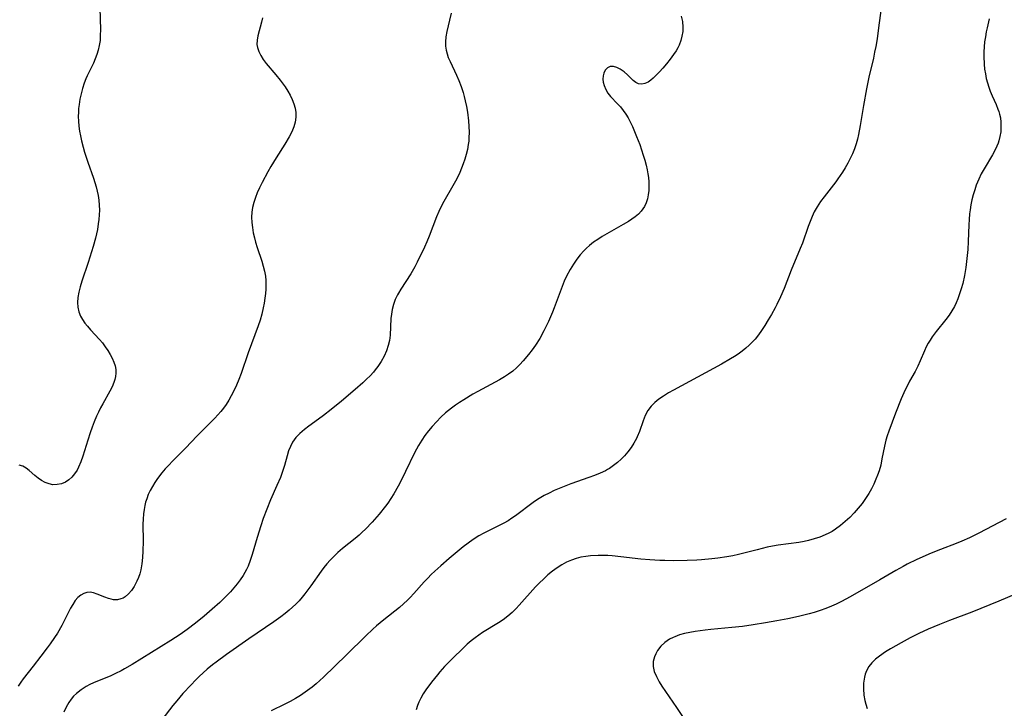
# Model space of a CAD drawing. Header units: inches. Extents: x 1073367 to 1082519, y 1569854 to 1574957.
# Tile 475 of 565: x 1078928 to 1079230, y 1574171 to 1574382. Entities that reach past the tile are written whole.
import ezdxf

# ---------------------------------------------------------------- set-up
doc = ezdxf.new("R2010")
doc.units = ezdxf.units.IN
doc.header["$MEASUREMENT"] = 0
doc.layers.add('CGG_CurvaNivelLidar_v1', color=7, linetype='Continuous', lineweight=30, true_color=0x008008)

msp = doc.modelspace()

# ---------------------------------------------------------------- linework, layer by layer
at = {"layer": 'CGG_CurvaNivelLidar_v1'}
for points in [[(1078953.0267, 1574385.4353, 77), (1078953.1764, 1574378.6474, 77), (1078953.1582, 1574377.0222, 77), (1078953.0606, 1574375.416, 77), (1078952.8457, 1574373.8348, 77), (1078952.5326, 1574372.4638, 77), (1078952.1141, 1574371.1173, 77), (1078951.6068, 1574369.7955, 77), (1078951.0231, 1574368.4876, 77), (1078949.1464, 1574364.5819, 77), (1078948.7409, 1574363.6328, 77), (1078948.2533, 1574362.3469, 77), (1078947.7334, 1574360.7444, 77), (1078947.2928, 1574359.1146, 77), (1078946.9321, 1574357.4638, 77), (1078946.6578, 1574355.797, 77), (1078946.5247, 1574354.6399, 77), (1078946.4429, 1574353.4785, 77), (1078946.418, 1574352.1243, 77), (1078946.4688, 1574350.7689, 77), (1078946.6139, 1574349.241, 77), (1078946.8357, 1574347.7158, 77), (1078947.1169, 1574346.1938, 77), (1078947.4441, 1574344.6755, 77), (1078947.9195, 1574342.7482, 77), (1078948.3523, 1574341.2067, 77), (1078948.8247, 1574339.6752, 77), (1078949.3111, 1574338.215, 77), (1078951.0685, 1574333.2768, 77), (1078951.4902, 1574331.9529, 77), (1078951.8663, 1574330.6183, 77), (1078952.1945, 1574329.2751, 77), (1078952.4481, 1574328.0347, 77), (1078952.6775, 1574326.5236, 77), (1078952.8164, 1574325.0041, 77), (1078952.8584, 1574323.4798, 77), (1078952.8086, 1574322.092, 77), (1078952.6898, 1574320.7031, 77), (1078952.5192, 1574319.3131, 77), (1078952.2572, 1574317.6255, 77), (1078951.9989, 1574316.2731, 77), (1078951.6977, 1574314.9251, 77), (1078951.0122, 1574312.3895, 77), (1078949.4464, 1574307.4844, 77), (1078947.5235, 1574301.7692, 77), (1078947.0061, 1574300.1085, 77), (1078946.575, 1574298.4645, 77), (1078946.2788, 1574296.8376, 77), (1078946.1713, 1574295.3004, 77), (1078946.2775, 1574293.7946, 77), (1078946.6005, 1574292.4291, 77), (1078947.1267, 1574291.1147, 77), (1078947.7246, 1574290.0336, 77), (1078948.4329, 1574288.9929, 77), (1078949.2282, 1574287.9877, 77), (1078950.1521, 1574286.942, 77), (1078952.9394, 1574283.9175, 77), (1078953.8049, 1574282.8843, 77), (1078954.6631, 1574281.7475, 77), (1078955.4544, 1574280.5803, 77), (1078956.1733, 1574279.3953, 77), (1078956.8032, 1574278.1923, 77), (1078957.3182, 1574276.9716, 77), (1078957.6583, 1574275.8599, 77), (1078957.8604, 1574274.7375, 77), (1078957.903, 1574273.6233, 77), (1078957.7974, 1574272.6086, 77), (1078957.6012, 1574271.7242, 77), (1078957.3212, 1574270.8461, 77), (1078956.7479, 1574269.492, 77), (1078956.0549, 1574268.142, 77), (1078953.8789, 1574264.2868, 77), (1078953.1919, 1574262.9994, 77), (1078952.571, 1574261.7435, 77), (1078951.9872, 1574260.4607, 77), (1078951.3022, 1574258.8028, 77), (1078950.6691, 1574257.1167, 77), (1078950.0781, 1574255.4121, 77), (1078949.3499, 1574253.1539, 77), (1078947.8331, 1574248.2184, 77), (1078947.2203, 1574246.5093, 77), (1078946.5117, 1574244.8961, 77), (1078946.0313, 1574244.009, 77), (1078945.2807, 1574242.8837, 77), (1078944.4324, 1574241.8821, 77), (1078943.4939, 1574241.0251, 77), (1078942.4685, 1574240.3418, 77), (1078941.2529, 1574239.8263, 77), (1078939.9731, 1574239.558, 77), (1078938.6666, 1574239.5451, 77), (1078937.4646, 1574239.7688, 77), (1078936.293, 1574240.1919, 77), (1078935.1757, 1574240.7856, 77), (1078934.1229, 1574241.5261, 77), (1078933.129, 1574242.3508, 77), (1078931.3407, 1574243.916, 77), (1078930.5139, 1574244.5559, 77), (1078929.4228, 1574245.1993, 77), (1078928.3507, 1574245.5173, 77)], [(1079060.4652, 1574383.7323, 78), (1079059.987, 1574381.6043, 78), (1079059.135, 1574378.1563, 78), (1079058.851, 1574376.5613, 78), (1079058.7169, 1574374.9746, 78), (1079058.7593, 1574373.6625, 78), (1079058.9386, 1574372.4777, 78), (1079059.2252, 1574371.3451, 78), (1079059.6054, 1574370.2245, 78), (1079060.1438, 1574368.9325, 78), (1079062.1476, 1574364.7619, 78), (1079062.8662, 1574363.137, 78), (1079063.5528, 1574361.3507, 78), (1079064.1433, 1574359.5212, 78), (1079064.4871, 1574358.2582, 78), (1079064.7921, 1574356.982, 78), (1079065.1578, 1574355.2173, 78), (1079065.4594, 1574353.4386, 78), (1079065.773, 1574350.811, 78), (1079065.899, 1574349.0784, 78), (1079065.9524, 1574347.3484, 78), (1079065.9161, 1574345.6254, 78), (1079065.845, 1574344.6299, 78), (1079065.7319, 1574343.6395, 78), (1079065.4611, 1574342.0799, 78), (1079065.0936, 1574340.5358, 78), (1079064.6759, 1574339.1029, 78), (1079064.1952, 1574337.6849, 78), (1079063.6842, 1574336.3528, 78), (1079063.1244, 1574335.0374, 78), (1079062.5179, 1574333.7403, 78), (1079061.8053, 1574332.3485, 78), (1079061.0484, 1574330.9789, 78), (1079058.216, 1574326.1639, 78), (1079057.091, 1574324.0265, 78), (1079056.6659, 1574323.1184, 78), (1079055.9828, 1574321.4999, 78), (1079053.7702, 1574315.54, 78), (1079053.0366, 1574313.7731, 78), (1079052.2901, 1574312.1471, 78), (1079050.0978, 1574307.6325, 78), (1079049.3616, 1574306.2037, 78), (1079048.1317, 1574304.0466, 78), (1079045.0667, 1574299.3886, 78), (1079044.3293, 1574298.1358, 78), (1079044.0465, 1574297.6009, 78), (1079043.376, 1574296.1518, 78), (1079042.8312, 1574294.6623, 78), (1079042.4323, 1574293.1361, 78), (1079042.2094, 1574291.7439, 78), (1079042.0782, 1574290.3321, 78), (1079041.823, 1574285.2949, 78), (1079041.618, 1574283.6381, 78), (1079041.248, 1574282.0678, 78), (1079040.7162, 1574280.5294, 78), (1079039.9663, 1574278.8715, 78), (1079039.0721, 1574277.262, 78), (1079038.0508, 1574275.7074, 78), (1079037.2673, 1574274.6609, 78), (1079036.7184, 1574273.9885, 78), (1079035.7042, 1574272.8598, 78), (1079034.6276, 1574271.7733, 78), (1079033.5041, 1574270.7188, 78), (1079031.1366, 1574268.6482, 78), (1079026.9073, 1574265.1225, 78), (1079023.7721, 1574262.5696, 78), (1079021.413, 1574260.7156, 78), (1079019.8596, 1574259.5555, 78), (1079016.9186, 1574257.4438, 78), (1079015.5817, 1574256.433, 78), (1079014.199, 1574255.2328, 78), (1079012.9683, 1574253.93, 78), (1079011.9395, 1574252.5012, 78), (1079011.2949, 1574251.2617, 78), (1079010.7488, 1574249.8683, 78), (1079010.2924, 1574248.4144, 78), (1079009.4626, 1574245.406, 78), (1079008.9884, 1574243.8423, 78), (1079008.2284, 1574241.7477, 78), (1079007.1724, 1574239.2686, 78), (1079005.2176, 1574234.8658, 78), (1079004.0698, 1574232.007, 78), (1079003.02, 1574229.173, 78), (1079002.2718, 1574226.9983, 78), (1079001.1203, 1574223.4394, 78), (1078999.5747, 1574218.1795, 78), (1078999.0045, 1574216.3922, 78), (1078998.3383, 1574214.6532, 78), (1078997.8497, 1574213.6017, 78), (1078996.8301, 1574211.7982, 78), (1078995.9479, 1574210.4783, 78), (1078994.992, 1574209.199, 78), (1078993.9732, 1574207.9572, 78), (1078992.9571, 1574206.8135, 78), (1078991.9002, 1574205.6979, 78), (1078989.6893, 1574203.5394, 78), (1078987.3882, 1574201.4659, 78), (1078984.935, 1574199.3705, 78), (1078982.232, 1574197.1763, 78), (1078979.6784, 1574195.2232, 78), (1078977.5571, 1574193.7119, 78), (1078974.7265, 1574191.856, 78), (1078962.8958, 1574184.5842, 78), (1078960.5471, 1574183.1793, 78), (1078959.5273, 1574182.6123, 78), (1078957.8468, 1574181.7632, 78), (1078956.4127, 1574181.1242, 78), (1078951.0966, 1574178.9381, 78), (1078949.9216, 1574178.3972, 78), (1078948.7903, 1574177.8017, 78), (1078947.2548, 1574176.8081, 78), (1078945.8601, 1574175.668, 78), (1078945.0004, 1574174.8123, 78), (1078944.2234, 1574173.904, 78), (1078943.5367, 1574172.9518, 78), (1078942.6915, 1574171.4841, 78), (1078942.0057, 1574170.0048, 78)], [(1079192.033, 1574385.3366, 79), (1079191.2519, 1574379.3057, 79), (1079190.7705, 1574375.8802, 79), (1079190.3936, 1574373.6172, 79), (1079190.0387, 1574371.7925, 79), (1079189.6403, 1574370.0057, 79), (1079188.2316, 1574364.1567, 79), (1079187.4993, 1574360.6142, 79), (1079186.6189, 1574355.5461, 79), (1079185.6349, 1574349.376, 79), (1079185.1259, 1574346.6815, 79), (1079184.7817, 1574345.2049, 79), (1079184.3704, 1574343.7514, 79), (1079183.8391, 1574342.2286, 79), (1079183.223, 1574340.7358, 79), (1079182.5359, 1574339.2704, 79), (1079181.7913, 1574337.8385, 79), (1079180.993, 1574336.4325, 79), (1079180.1826, 1574335.1126, 79), (1079178.8214, 1574333.1013, 79), (1079178.1501, 1574332.1927, 79), (1079174.5532, 1574327.6156, 79), (1079173.4742, 1574326.1191, 79), (1079172.4732, 1574324.5779, 79), (1079171.5733, 1574322.9827, 79), (1079170.8875, 1574321.5436, 79), (1079170.2668, 1574320.0328, 79), (1079169.7006, 1574318.4936, 79), (1079167.9363, 1574313.4335, 79), (1079167.297, 1574311.7891, 79), (1079164.5535, 1574305.1357, 79), (1079162.3352, 1574299.5466, 79), (1079161.2441, 1574297.0199, 79), (1079160.1476, 1574294.6933, 79), (1079159.6051, 1574293.6268, 79), (1079158.4949, 1574291.6025, 79), (1079157.5076, 1574289.9211, 79), (1079156.4799, 1574288.2718, 79), (1079155.4099, 1574286.6621, 79), (1079154.4618, 1574285.3396, 79), (1079153.4505, 1574284.0747, 79), (1079152.5772, 1574283.1155, 79), (1079151.6506, 1574282.204, 79), (1079150.6767, 1574281.3375, 79), (1079149.493, 1574280.3854, 79), (1079148.2597, 1574279.4861, 79), (1079147.1194, 1574278.7224, 79), (1079145.9512, 1574277.9913, 79), (1079143.149, 1574276.3824, 79), (1079128.5501, 1574268.5004, 79), (1079126.9525, 1574267.5912, 79), (1079125.417, 1574266.6382, 79), (1079124.0385, 1574265.675, 79), (1079122.7643, 1574264.6406, 79), (1079121.6264, 1574263.5164, 79), (1079120.6658, 1574262.278, 79), (1079119.8005, 1574260.6692, 79), (1079119.1807, 1574259.1019, 79), (1079118.0741, 1574255.8309, 79), (1079117.4333, 1574254.2077, 79), (1079117.175, 1574253.6532, 79), (1079116.4186, 1574252.2624, 79), (1079115.5473, 1574250.9235, 79), (1079114.5781, 1574249.6377, 79), (1079113.5225, 1574248.4102, 79), (1079112.4712, 1574247.3302, 79), (1079111.3545, 1574246.3149, 79), (1079110.1727, 1574245.3749, 79), (1079108.9222, 1574244.5251, 79), (1079108.3036, 1574244.1582, 79), (1079107.6552, 1574243.8067, 79), (1079106.0275, 1574243.0355, 79), (1079104.3408, 1574242.35, 79), (1079102.6149, 1574241.7188, 79), (1079097.1369, 1574239.8123, 79), (1079094.0811, 1574238.6293, 79), (1079091.9623, 1574237.7203, 79), (1079090.4296, 1574236.9976, 79), (1079088.9325, 1574236.2169, 79), (1079087.8832, 1574235.6121, 79), (1079086.8584, 1574234.9701, 79), (1079085.6084, 1574234.1159, 79), (1079080.2029, 1574230.031, 79), (1079079.0848, 1574229.2622, 79), (1079077.94, 1574228.5367, 79), (1079076.5922, 1574227.7665, 79), (1079075.2142, 1574227.0498, 79), (1079070.4813, 1574224.7472, 79), (1079068.9419, 1574223.9037, 79), (1079067.2235, 1574222.8159, 79), (1079065.6805, 1574221.6982, 79), (1079064.1773, 1574220.5132, 79), (1079059.8893, 1574216.9462, 79), (1079057.33, 1574214.7495, 79), (1079055.4959, 1574213.1039, 79), (1079054.3891, 1574212.037, 79), (1079053.3133, 1574210.9391, 79), (1079052.2655, 1574209.8155, 79), (1079049.0743, 1574206.2309, 79), (1079047.9844, 1574205.0679, 79), (1079047.1396, 1574204.2252, 79), (1079045.9134, 1574203.1027, 79), (1079044.6414, 1574202.0258, 79), (1079039.8652, 1574198.2367, 79), (1079037.6665, 1574196.3947, 79), (1079036.5517, 1574195.4005, 79), (1079034.3347, 1574193.3125, 79), (1079028.4364, 1574187.4574, 79), (1079021.3855, 1574180.6305, 79), (1079019.1441, 1574178.5918, 79), (1079017.979, 1574177.634, 79), (1079015.863, 1574176.0874, 79), (1079014.3887, 1574175.0975, 79), (1079012.8758, 1574174.162, 79), (1079011.239, 1574173.2556, 79), (1079009.5645, 1574172.4048, 79), (1079005.4235, 1574170.4022, 79)], [(1079002.763, 1574382.3238, 77.5), (1079002.4624, 1574380.9664, 77.5), (1079001.3602, 1574376.8676, 77.5), (1079001.1248, 1574375.5253, 77.5), (1079001.078, 1574374.2094, 77.5), (1079001.1993, 1574373.3091, 77.5), (1079001.6036, 1574372.0466, 77.5), (1079002.2259, 1574370.8107, 77.5), (1079003.0127, 1574369.5932, 77.5), (1079003.9193, 1574368.3872, 77.5), (1079006.8992, 1574364.8551, 77.5), (1079008.2196, 1574363.2261, 77.5), (1079008.8187, 1574362.4247, 77.5), (1079009.6769, 1574361.1861, 77.5), (1079010.4729, 1574359.9218, 77.5), (1079011.1978, 1574358.6384, 77.5), (1079011.8379, 1574357.3418, 77.5), (1079012.3769, 1574356.0259, 77.5), (1079012.7758, 1574354.6999, 77.5), (1079012.9915, 1574353.3613, 77.5), (1079012.9799, 1574351.9036, 77.5), (1079012.7434, 1574350.4394, 77.5), (1079012.3179, 1574348.9798, 77.5), (1079011.9482, 1574348.0262, 77.5), (1079011.5202, 1574347.0779, 77.5), (1079010.9375, 1574345.9302, 77.5), (1079009.62, 1574343.6502, 77.5), (1079006.9989, 1574339.5163, 77.5), (1079005.359, 1574336.8615, 77.5), (1079004.3974, 1574335.1999, 77.5), (1079002.6407, 1574331.9282, 77.5), (1079001.8536, 1574330.3256, 77.5), (1079001.1882, 1574328.8462, 77.5), (1079000.5947, 1574327.3569, 77.5), (1079000.0952, 1574325.8557, 77.5), (1078999.7174, 1574324.3394, 77.5), (1078999.5007, 1574322.8702, 77.5), (1078999.4393, 1574321.3418, 77.5), (1078999.5119, 1574319.7743, 77.5), (1078999.6925, 1574318.199, 77.5), (1078999.961, 1574316.6214, 77.5), (1079000.3031, 1574315.0465, 77.5), (1079000.6464, 1574313.7143, 77.5), (1079001.1255, 1574312.1172, 77.5), (1079002.5363, 1574307.8601, 77.5), (1079002.987, 1574306.3545, 77.5), (1079003.3657, 1574304.8409, 77.5), (1079003.6401, 1574303.3154, 77.5), (1079003.772, 1574301.9829, 77.5), (1079003.814, 1574300.6415, 77.5), (1079003.7793, 1574299.2942, 77.5), (1079003.6874, 1574298.0264, 77.5), (1079003.5236, 1574296.5473, 77.5), (1079003.302, 1574295.0681, 77.5), (1079003.0197, 1574293.593, 77.5), (1079002.5653, 1574291.7117, 77.5), (1079002.0192, 1574289.8455, 77.5), (1079001.4462, 1574288.1354, 77.5), (1078998.4242, 1574279.883, 77.5), (1078996.2168, 1574273.5425, 77.5), (1078995.5385, 1574271.7608, 77.5), (1078994.8082, 1574270.0063, 77.5), (1078993.9262, 1574268.084, 77.5), (1078993.2352, 1574266.7134, 77.5), (1078992.4913, 1574265.3792, 77.5), (1078991.6772, 1574264.0924, 77.5), (1078990.8655, 1574262.9728, 77.5), (1078989.9947, 1574261.8928, 77.5), (1078989.1309, 1574260.9032, 77.5), (1078988.2327, 1574259.938, 77.5), (1078982.8125, 1574254.5261, 77.5), (1078979.1714, 1574250.7279, 77.5), (1078975.1917, 1574246.7246, 77.5), (1078974.0717, 1574245.5585, 77.5), (1078972.9869, 1574244.3687, 77.5), (1078971.9518, 1574243.1462, 77.5), (1078970.6201, 1574241.3878, 77.5), (1078969.8205, 1574240.2152, 77.5), (1078969.0809, 1574239.0131, 77.5), (1078968.4214, 1574237.7892, 77.5), (1078967.8389, 1574236.5334, 77.5), (1078967.3393, 1574235.2479, 77.5), (1078967.0089, 1574234.21, 77.5), (1078966.7438, 1574233.1536, 77.5), (1078966.5236, 1574231.9094, 77.5), (1078966.377, 1574230.6432, 77.5), (1078966.2659, 1574229.048, 77.5), (1078966.2117, 1574227.432, 77.5), (1078966.2166, 1574222.2524, 77.5), (1078966.1668, 1574219.2304, 77.5), (1078966.0586, 1574217.2872, 77.5), (1078965.8546, 1574215.379, 77.5), (1078965.5174, 1574213.5303, 77.5), (1078965.1941, 1574212.3163, 77.5), (1078964.7983, 1574211.1436, 77.5), (1078964.337, 1574210.0189, 77.5), (1078963.9335, 1574209.1795, 77.5), (1078963.4918, 1574208.3808, 77.5), (1078962.6871, 1574207.1816, 77.5), (1078961.7828, 1574206.1393, 77.5), (1078960.7799, 1574205.2937, 77.5), (1078960.0999, 1574204.8848, 77.5), (1078959.3863, 1574204.5805, 77.5), (1078958.4011, 1574204.3524, 77.5), (1078957.2091, 1574204.3498, 77.5), (1078956.4386, 1574204.4873, 77.5), (1078955.6698, 1574204.7077, 77.5), (1078954.4994, 1574205.1471, 77.5), (1078952.1727, 1574206.1021, 77.5), (1078951.1011, 1574206.44, 77.5), (1078950.0493, 1574206.627, 77.5), (1078949.0316, 1574206.5996, 77.5), (1078948.0691, 1574206.3105, 77.5), (1078947.1628, 1574205.7851, 77.5), (1078946.3222, 1574205.0595, 77.5), (1078945.4897, 1574204.078, 77.5), (1078944.728, 1574202.9404, 77.5), (1078944.0406, 1574201.7314, 77.5), (1078941.3594, 1574196.5001, 77.5), (1078940.0274, 1574194.151, 77.5), (1078939.1451, 1574192.7651, 77.5), (1078937.8424, 1574190.8976, 77.5), (1078936.8801, 1574189.625, 77.5), (1078934.9267, 1574187.1103, 77.5), (1078932.5946, 1574183.993, 77.5), (1078929.5843, 1574180.1885, 77.5), (1078928.8006, 1574179.1021, 77.5), (1078928.0693, 1574177.9635, 77.5)], [(1079130.875, 1574382.8236, 78.5), (1079131.2585, 1574381.1808, 78.5), (1079131.3845, 1574379.495, 78.5), (1079131.3143, 1574378.1227, 78.5), (1079131.1059, 1574376.7575, 78.5), (1079130.7523, 1574375.369, 78.5), (1079130.2463, 1574374.0245, 78.5), (1079129.801, 1574373.1309, 78.5), (1079129.2907, 1574372.2605, 78.5), (1079128.5318, 1574371.1159, 78.5), (1079127.4862, 1574369.6858, 78.5), (1079126.3832, 1574368.2934, 78.5), (1079125.2469, 1574366.9548, 78.5), (1079124.2638, 1574365.8685, 78.5), (1079123.2855, 1574364.8536, 78.5), (1079122.3263, 1574363.9308, 78.5), (1079121.5458, 1574363.2534, 78.5), (1079120.7668, 1574362.6945, 78.5), (1079119.7859, 1574362.2202, 78.5), (1079118.8042, 1574362.0313, 78.5), (1079117.8342, 1574362.1679, 78.5), (1079116.9367, 1574362.5919, 78.5), (1079116.1949, 1574363.1793, 78.5), (1079114.4649, 1574364.8503, 78.5), (1079113.3774, 1574365.7942, 78.5), (1079112.2295, 1574366.6168, 78.5), (1079111.1623, 1574367.1718, 78.5), (1079110.1185, 1574367.4783, 78.5), (1079109.1541, 1574367.4639, 78.5), (1079108.3189, 1574367.0694, 78.5), (1079107.6472, 1574366.3574, 78.5), (1079107.1711, 1574365.4077, 78.5), (1079106.961, 1574364.5472, 78.5), (1079106.9021, 1574363.6152, 78.5), (1079107.0015, 1574362.6395, 78.5), (1079107.2537, 1574361.65, 78.5), (1079107.7581, 1574360.4526, 78.5), (1079108.4435, 1574359.3026, 78.5), (1079109.2788, 1574358.2291, 78.5), (1079111.4148, 1574356.0662, 78.5), (1079112.2888, 1574355.0915, 78.5), (1079113.1282, 1574354.0278, 78.5), (1079113.9204, 1574352.8843, 78.5), (1079114.6166, 1574351.7371, 78.5), (1079115.2636, 1574350.5357, 78.5), (1079115.9637, 1574349.0778, 78.5), (1079116.6164, 1574347.5749, 78.5), (1079117.2337, 1574346.04, 78.5), (1079118.1588, 1574343.5741, 78.5), (1079119.2721, 1574340.3443, 78.5), (1079119.7394, 1574338.8327, 78.5), (1079120.1537, 1574337.3177, 78.5), (1079120.4955, 1574335.7997, 78.5), (1079120.697, 1574334.6285, 78.5), (1079120.8437, 1574333.4598, 78.5), (1079120.9427, 1574332.1874, 78.5), (1079120.9767, 1574330.9294, 78.5), (1079120.9345, 1574329.5677, 78.5), (1079120.799, 1574328.2425, 78.5), (1079120.5545, 1574326.9661, 78.5), (1079120.1874, 1574325.7723, 78.5), (1079119.6695, 1574324.6571, 78.5), (1079119.1682, 1574323.8806, 78.5), (1079118.5795, 1574323.1528, 78.5), (1079117.7586, 1574322.3198, 78.5), (1079116.811, 1574321.5134, 78.5), (1079115.7859, 1574320.7546, 78.5), (1079114.7009, 1574320.0327, 78.5), (1079113.1344, 1574319.0835, 78.5), (1079108.8148, 1574316.6898, 78.5), (1079106.6446, 1574315.4261, 78.5), (1079105.3088, 1574314.5749, 78.5), (1079104.0193, 1574313.6695, 78.5), (1079102.7919, 1574312.6948, 78.5), (1079101.8996, 1574311.8888, 78.5), (1079101.0529, 1574311.0361, 78.5), (1079099.9737, 1574309.8125, 78.5), (1079098.9683, 1574308.5224, 78.5), (1079097.8901, 1574306.9576, 78.5), (1079096.8982, 1574305.3285, 78.5), (1079095.8168, 1574303.2921, 78.5), (1079095.0991, 1574301.7453, 78.5), (1079094.4351, 1574300.1683, 78.5), (1079093.8108, 1574298.5701, 78.5), (1079091.9859, 1574293.6231, 78.5), (1079091.4636, 1574292.2934, 78.5), (1079090.2695, 1574289.4809, 78.5), (1079089.5875, 1574288.0063, 78.5), (1079088.8667, 1574286.5553, 78.5), (1079087.6035, 1574284.2848, 78.5), (1079086.2661, 1574282.1925, 78.5), (1079085.2445, 1574280.7543, 78.5), (1079084.172, 1574279.3576, 78.5), (1079082.5187, 1574277.4013, 78.5), (1079081.4999, 1574276.3136, 78.5), (1079080.4346, 1574275.2783, 78.5), (1079079.3137, 1574274.3081, 78.5), (1079078.0286, 1574273.3428, 78.5), (1079076.7585, 1574272.506, 78.5), (1079075.2249, 1574271.5968, 78.5), (1079068.691, 1574268.0928, 78.5), (1079067.1659, 1574267.2265, 78.5), (1079064.3562, 1574265.5406, 78.5), (1079063.0731, 1574264.7245, 78.5), (1079061.8155, 1574263.8766, 78.5), (1079060.5927, 1574262.9856, 78.5), (1079059.6576, 1574262.2454, 78.5), (1079058.7698, 1574261.4943, 78.5), (1079057.3458, 1574260.1859, 78.5), (1079055.9841, 1574258.813, 78.5), (1079054.6844, 1574257.3823, 78.5), (1079053.5448, 1574256.0133, 78.5), (1079052.4694, 1574254.5955, 78.5), (1079051.4698, 1574253.1244, 78.5), (1079050.5307, 1574251.5587, 78.5), (1079049.2811, 1574249.2374, 78.5), (1079046.5643, 1574243.606, 78.5), (1079045.3713, 1574241.2125, 78.5), (1079044.2582, 1574239.1021, 78.5), (1079042.9045, 1574236.7227, 78.5), (1079042.0168, 1574235.2908, 78.5), (1079041.0764, 1574233.8977, 78.5), (1079040.4328, 1574233.0179, 78.5), (1079038.4676, 1574230.5614, 78.5), (1079036.3023, 1574228.0753, 78.5), (1079034.2532, 1574225.9135, 78.5), (1079033.3015, 1574224.9839, 78.5), (1079032.3236, 1574224.086, 78.5), (1079031.1662, 1574223.0987, 78.5), (1079027.2375, 1574219.9793, 78.5), (1079025.827, 1574218.7779, 78.5), (1079024.4735, 1574217.516, 78.5), (1079023.4566, 1574216.4654, 78.5), (1079022.4859, 1574215.3712, 78.5), (1079021.5589, 1574214.2391, 78.5), (1079020.6749, 1574213.0731, 78.5), (1079017.5471, 1574208.6126, 78.5), (1079015.7589, 1574206.1996, 78.5), (1079014.8709, 1574205.0947, 78.5), (1079013.9442, 1574204.0249, 78.5), (1079012.9923, 1574203.0206, 78.5), (1079011.9964, 1574202.0596, 78.5), (1079010.9576, 1574201.1436, 78.5), (1079009.7045, 1574200.1381, 78.5), (1079008.4116, 1574199.1737, 78.5), (1079006.2233, 1574197.6235, 78.5), (1078998.5644, 1574192.3667, 78.5), (1078991.7525, 1574187.5594, 78.5), (1078988.5825, 1574185.2682, 78.5), (1078987.5058, 1574184.4483, 78.5), (1078985.8151, 1574183.0754, 78.5), (1078984.5928, 1574181.992, 78.5), (1078983.4052, 1574180.8685, 78.5), (1078982.2449, 1574179.7137, 78.5), (1078980.9562, 1574178.3756, 78.5), (1078978.4461, 1574175.6281, 78.5), (1078976.5612, 1574173.4437, 78.5), (1078975.3491, 1574171.9668, 78.5), (1078971.9282, 1574167.5806, 78.5)], [(1079225.1075, 1574382.075, 79.5), (1079224.443, 1574379.2538, 79.5), (1079224.1944, 1574378.0668, 79.5), (1079223.9161, 1574376.5201, 79.5), (1079223.6953, 1574374.9691, 79.5), (1079223.5399, 1574373.4153, 79.5), (1079223.4604, 1574371.9456, 79.5), (1079223.4446, 1574370.4776, 79.5), (1079223.5443, 1574368.1848, 79.5), (1079223.6902, 1574366.6846, 79.5), (1079223.9038, 1574365.1991, 79.5), (1079224.1955, 1574363.7339, 79.5), (1079224.5318, 1574362.4416, 79.5), (1079224.9325, 1574361.1726, 79.5), (1079225.39, 1574359.9295, 79.5), (1079225.9798, 1574358.5191, 79.5), (1079227.2051, 1574355.7765, 79.5), (1079227.7609, 1574354.427, 79.5), (1079228.0159, 1574353.7208, 79.5), (1079228.2684, 1574352.8718, 79.5), (1079228.4968, 1574351.7914, 79.5), (1079228.6608, 1574350.3806, 79.5), (1079228.6938, 1574348.9507, 79.5), (1079228.6024, 1574347.5144, 79.5), (1079228.3868, 1574346.0842, 79.5), (1079228.0397, 1574344.6729, 79.5), (1079227.8224, 1574344.0054, 79.5), (1079227.4625, 1574343.0881, 79.5), (1079226.814, 1574341.7252, 79.5), (1079226.0757, 1574340.3836, 79.5), (1079223.5433, 1574336.1915, 79.5), (1079222.6682, 1574334.6345, 79.5), (1079221.8823, 1574333.0345, 79.5), (1079221.1365, 1574331.1626, 79.5), (1079220.6404, 1574329.6852, 79.5), (1079220.2018, 1574328.1823, 79.5), (1079219.8202, 1574326.6584, 79.5), (1079219.4987, 1574325.1166, 79.5), (1079219.2433, 1574323.5588, 79.5), (1079219.097, 1574322.3612, 79.5), (1079218.952, 1574320.681, 79.5), (1079218.8548, 1574318.9905, 79.5), (1079218.6547, 1574313.8882, 79.5), (1079218.5091, 1574311.4404, 79.5), (1079218.1794, 1574307.8341, 79.5), (1079217.9383, 1574305.9426, 79.5), (1079217.5366, 1574303.5411, 79.5), (1079216.9859, 1574301.071, 79.5), (1079216.5481, 1574299.4639, 79.5), (1079216.0494, 1574297.884, 79.5), (1079215.4833, 1574296.3383, 79.5), (1079214.9968, 1574295.1838, 79.5), (1079214.4523, 1574294.0608, 79.5), (1079213.6676, 1574292.689, 79.5), (1079212.796, 1574291.3663, 79.5), (1079211.8614, 1574290.0824, 79.5), (1079208.9057, 1574286.3509, 79.5), (1079207.6882, 1574284.7412, 79.5), (1079207.0303, 1574283.788, 79.5), (1079206.4241, 1574282.8111, 79.5), (1079205.8127, 1574281.673, 79.5), (1079205.2654, 1574280.5063, 79.5), (1079204.0027, 1574277.4451, 79.5), (1079203.2554, 1574275.7651, 79.5), (1079202.4206, 1574274.1253, 79.5), (1079200.7518, 1574271.2255, 79.5), (1079200.0542, 1574269.9087, 79.5), (1079199.3961, 1574268.552, 79.5), (1079198.1798, 1574265.7629, 79.5), (1079196.4695, 1574261.4628, 79.5), (1079195.3896, 1574258.6472, 79.5), (1079194.3665, 1574255.8817, 79.5), (1079193.9005, 1574254.5197, 79.5), (1079193.4866, 1574253.1461, 79.5), (1079193.0474, 1574251.3379, 79.5), (1079192.2821, 1574247.401, 79.5), (1079191.8869, 1574245.5526, 79.5), (1079191.3912, 1574243.7379, 79.5), (1079190.9463, 1574242.4661, 79.5), (1079190.4383, 1574241.2144, 79.5), (1079189.768, 1574239.7334, 79.5), (1079189.0367, 1574238.2776, 79.5), (1079188.2426, 1574236.8554, 79.5), (1079187.0604, 1574234.9841, 79.5), (1079186.2249, 1574233.7938, 79.5), (1079185.0408, 1574232.3169, 79.5), (1079183.7639, 1574230.9076, 79.5), (1079182.4228, 1574229.5516, 79.5), (1079181.0366, 1574228.2479, 79.5), (1079179.5942, 1574227.0178, 79.5), (1079178.0751, 1574225.8978, 79.5), (1079177.0327, 1574225.2447, 79.5), (1079175.9959, 1574224.676, 79.5), (1079174.9271, 1574224.1645, 79.5), (1079173.2713, 1574223.5035, 79.5), (1079171.5647, 1574222.9511, 79.5), (1079169.8208, 1574222.4899, 79.5), (1079168.525, 1574222.2052, 79.5), (1079166.8451, 1574221.9043, 79.5), (1079160.5554, 1574221.0218, 79.5), (1079158.7416, 1574220.7167, 79.5), (1079157.1961, 1574220.4009, 79.5), (1079154.1234, 1574219.6593, 79.5), (1079148.4174, 1574218.1872, 79.5), (1079146.6244, 1574217.8012, 79.5), (1079144.8192, 1574217.4726, 79.5), (1079142.0615, 1574217.0747, 79.5), (1079140.2768, 1574216.8607, 79.5), (1079137.0663, 1574216.5563, 79.5), (1079135.6431, 1574216.4571, 79.5), (1079132.686, 1574216.3162, 79.5), (1079128.4882, 1574216.2519, 79.5), (1079125.8721, 1574216.3064, 79.5), (1079124.3466, 1574216.3706, 79.5), (1079121.2974, 1574216.5617, 79.5), (1079118.48, 1574216.8107, 79.5), (1079112.4274, 1574217.5112, 79.5), (1079109.7427, 1574217.7643, 79.5), (1079108.4034, 1574217.8463, 79.5), (1079106.9312, 1574217.8902, 79.5), (1079105.4655, 1574217.8843, 79.5), (1079103.1113, 1574217.7633, 79.5), (1079101.6379, 1574217.5984, 79.5), (1079100.1873, 1574217.3476, 79.5), (1079098.7668, 1574216.9943, 79.5), (1079097.2714, 1574216.4801, 79.5), (1079095.8212, 1574215.8399, 79.5), (1079094.3377, 1574215.0413, 79.5), (1079092.9055, 1574214.1345, 79.5), (1079091.5264, 1574213.1312, 79.5), (1079090.0947, 1574211.948, 79.5), (1079088.7146, 1574210.6913, 79.5), (1079087.4975, 1574209.4917, 79.5), (1079086.3116, 1574208.2528, 79.5), (1079081.3338, 1574202.7005, 79.5), (1079080.3879, 1574201.6947, 79.5), (1079079.1154, 1574200.449, 79.5), (1079077.7788, 1574199.2821, 79.5), (1079076.4123, 1574198.2349, 79.5), (1079074.9892, 1574197.267, 79.5), (1079070.1098, 1574194.3298, 79.5), (1079068.905, 1574193.5392, 79.5), (1079067.7867, 1574192.7286, 79.5), (1079066.5831, 1574191.7612, 79.5), (1079065.414, 1574190.7415, 79.5), (1079064.2666, 1574189.6853, 79.5), (1079060.7471, 1574186.292, 79.5), (1079058.4301, 1574183.899, 79.5), (1079057.0518, 1574182.3444, 79.5), (1079056.2598, 1574181.3985, 79.5), (1079054.4905, 1574179.1571, 79.5), (1079052.755, 1574176.7859, 79.5), (1079051.9232, 1574175.537, 79.5), (1079051.1779, 1574174.2718, 79.5), (1079050.5529, 1574172.9809, 79.5), (1079050.1736, 1574171.9684, 79.5), (1079049.8114, 1574170.6888, 79.5)], [(1079230.2413, 1574229.1364, 80), (1079221.8786, 1574224.6832, 80), (1079219.0168, 1574223.2547, 80), (1079216.6987, 1574222.239, 80), (1079215.0121, 1574221.5729, 80), (1079210.1388, 1574219.7423, 80), (1079207.3134, 1574218.5918, 80), (1079202.9182, 1574216.6212, 80), (1079199.9731, 1574215.197, 80), (1079198.724, 1574214.544, 80), (1079196.5513, 1574213.3278, 80), (1079191.6338, 1574210.4335, 80), (1079182.5693, 1574205.229, 80), (1079179.914, 1574203.7988, 80), (1079178.267, 1574203.001, 80), (1079176.8737, 1574202.3941, 80), (1079175.1215, 1574201.7055, 80), (1079173.3453, 1574201.0739, 80), (1079171.5503, 1574200.4901, 80), (1079169.9822, 1574200.0203, 80), (1079168.4013, 1574199.59, 80), (1079166.7729, 1574199.1973, 80), (1079163.4832, 1574198.5168, 80), (1079160.1366, 1574197.9114, 80), (1079156.6451, 1574197.3222, 80), (1079152.9066, 1574196.7065, 80), (1079149.6383, 1574196.2148, 80), (1079146.3232, 1574195.8203, 80), (1079139.8971, 1574195.2357, 80), (1079138.1709, 1574195.0531, 80), (1079135.1065, 1574194.6367, 80), (1079133.4814, 1574194.3477, 80), (1079131.893, 1574193.9995, 80), (1079130.3557, 1574193.5762, 80), (1079128.8888, 1574193.0567, 80), (1079128.3987, 1574192.8483, 80), (1079127.237, 1574192.2557, 80), (1079125.819, 1574191.2715, 80), (1079124.5963, 1574190.1086, 80), (1079123.5975, 1574188.7987, 80), (1079123.0722, 1574187.8478, 80), (1079122.6695, 1574186.8562, 80), (1079122.3229, 1574185.4141, 80), (1079122.2811, 1574183.9499, 80), (1079122.6147, 1574182.3892, 80), (1079123.2558, 1574180.8294, 80), (1079124.109, 1574179.2653, 80), (1079124.9564, 1574177.9105, 80), (1079129.4279, 1574171.3913, 80), (1079137.0097, 1574160.0614, 80)], [(1079233.3477, 1574206.152, 80.5), (1079228.0715, 1574203.9222, 80.5), (1079222.5097, 1574201.6379, 80.5), (1079219.7256, 1574200.5523, 80.5), (1079212.9287, 1574198.0046, 80.5), (1079209.9129, 1574196.8257, 80.5), (1079206.4546, 1574195.3623, 80.5), (1079203.5162, 1574194.0123, 80.5), (1079200.8893, 1574192.6889, 80.5), (1079198.1067, 1574191.1864, 80.5), (1079194.9107, 1574189.3485, 80.5), (1079193.3746, 1574188.3888, 80.5), (1079191.5756, 1574187.1459, 80.5), (1079190.3305, 1574186.1482, 80.5), (1079189.2143, 1574185.0712, 80.5), (1079188.2925, 1574183.9257, 80.5), (1079187.5178, 1574182.5603, 80.5), (1079187.1642, 1574181.6218, 80.5), (1079186.9111, 1574180.6403, 80.5), (1079186.6727, 1574178.8853, 80.5), (1079186.6395, 1574177.0656, 80.5), (1079186.7835, 1574175.2127, 80.5), (1079187.0528, 1574173.5585, 80.5), (1079187.3155, 1574172.4255, 80.5), (1079187.7095, 1574171.0742, 80.5)]]:
    msp.add_polyline3d(points, dxfattribs=at)

doc.saveas('drawing.dxf')
